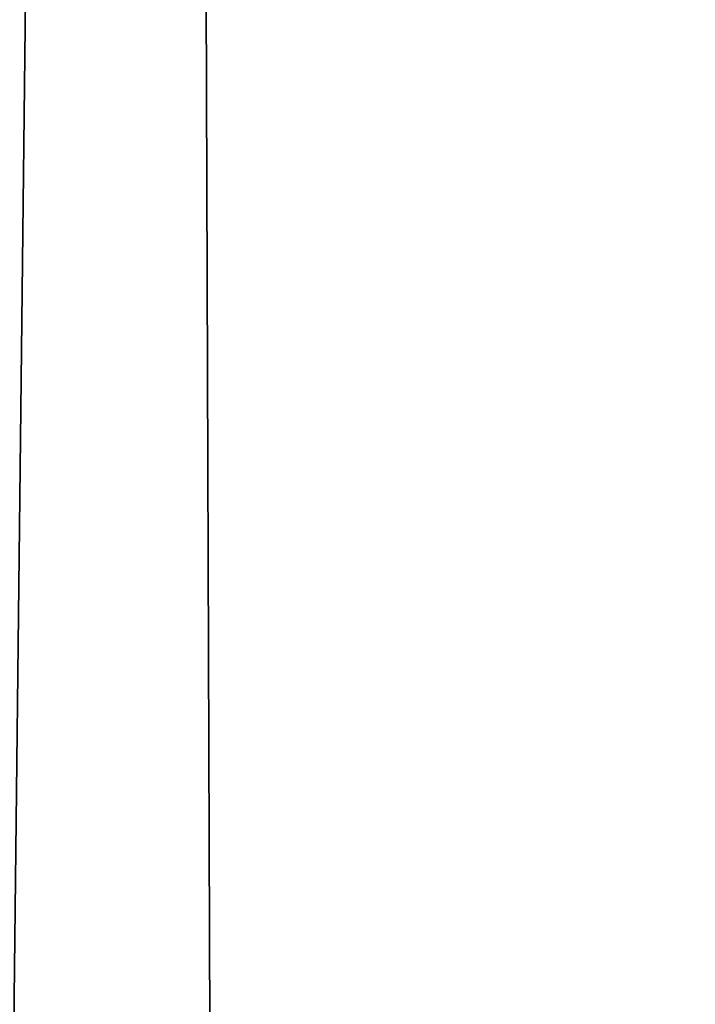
# Model space of a CAD drawing. Header units: millimetres. Extents: x -455 to 455, y -678 to 20.
# Tile 542 of 656: x -2.197 to -2.059, y -36.868 to -36.667. Entities that reach past the tile are written whole.
import ezdxf

# ---------------------------------------------------------------- set-up
doc = ezdxf.new("R2010")
doc.units = ezdxf.units.MM
doc.header["$LTSCALE"] = 65.185185
for name, color, linetype in [('237', 7, 'CONTINUOUS'), ('362', 7, 'CONTINUOUS'), ('451', 7, 'CONTINUOUS'), ('487', 7, 'CONTINUOUS'), ('566', 7, 'CONTINUOUS'), ('568', 7, 'CONTINUOUS')]:
    doc.layers.add(name, color=color, linetype=linetype)

msp = doc.modelspace()

# ---------------------------------------------------------------- linework, layer by layer
at = {"layer": '237', "linetype": 'CONTINUOUS'}
for points in [[(-2.02482, -74.85131, -2.96229), (-2.2, -25, -1.35), (-2.63505, -74.85131, -1.35), (-2.02482, -74.85131, -2.96229)], [(-1.87094, -25.60872, -2.45872), (-2.2, -25, -1.35), (-2.02482, -74.85131, -2.96229), (-1.87094, -25.60872, -2.45872)]]:
    msp.add_3dface(points, dxfattribs=at)
at = {"layer": '362', "linetype": 'CONTINUOUS'}
for points in [[(-2, -74.7, 19.85), (-2, 0, 19.85), (-4.05718, -6.35378, 19.03358), (-2, -74.7, 19.85)], [(-2, -74.7, 19.85), (-4.05718, -6.35378, 19.03358), (-4.12132, -74.7, 18.97132), (-2, -74.7, 19.85)]]:
    msp.add_3dface(points, dxfattribs=at)
at = {"layer": '451', "linetype": 'CONTINUOUS'}
for points in [[(-1.25, -36.79967, -6.15), (-2.30598, -38.59628, -6.15), (-2.25792, -36.30178, -6.15), (-1.25, -36.79967, -6.15)], [(-2, -41.71041, -6.15), (-2.30598, -38.59628, -6.15), (-1.25, -36.79967, -6.15), (-2, -41.71041, -6.15)]]:
    msp.add_3dface(points, dxfattribs=at)
at = {"layer": '487', "linetype": 'CONTINUOUS'}
for points in [[(-1.25, -36.79967, -6.15), (-2.25792, -36.30178, -6.15), (-2.8146, -35.31832, -6.29645), (-1.25, -36.79967, -6.15)], [(-1.25, -36.79967, -6.15), (-2.8146, -35.31832, -6.29645), (-1.13951, -36.46382, -6.29645), (-1.25, -36.79967, -6.15)]]:
    msp.add_3dface(points, dxfattribs=at)
at = {"layer": '566', "linetype": 'CONTINUOUS'}
for points in [[(-2.09344, -12.78906, 15.05), (-1.9099, -11.79276, 15.84277), (-2.63505, -74.85131, 15.05), (-2.09344, -12.78906, 15.05)], [(-2.63505, -74.85131, 15.05), (-1.9099, -11.79276, 15.84277), (-2.02482, -74.85131, 16.66229), (-2.63505, -74.85131, 15.05)]]:
    msp.add_3dface(points, dxfattribs=at)
at = {"layer": '568', "linetype": 'CONTINUOUS'}
for points in [[(-2.63505, -74.85131, 15.05), (-2.32584, -39.4198, 14.79427), (-2.09344, -12.78906, 15.05), (-2.63505, -74.85131, 15.05)], [(-2.31118, -37.7399, 14.78312), (-2.09344, -12.78906, 15.05), (-2.32584, -39.4198, 14.79427), (-2.31118, -37.7399, 14.78312)], [(-2.29822, -36.25534, 14.77201), (-2.09344, -12.78906, 15.05), (-2.31118, -37.7399, 14.78312), (-2.29822, -36.25534, 14.77201)]]:
    msp.add_3dface(points, dxfattribs=at)

doc.saveas('drawing.dxf')
